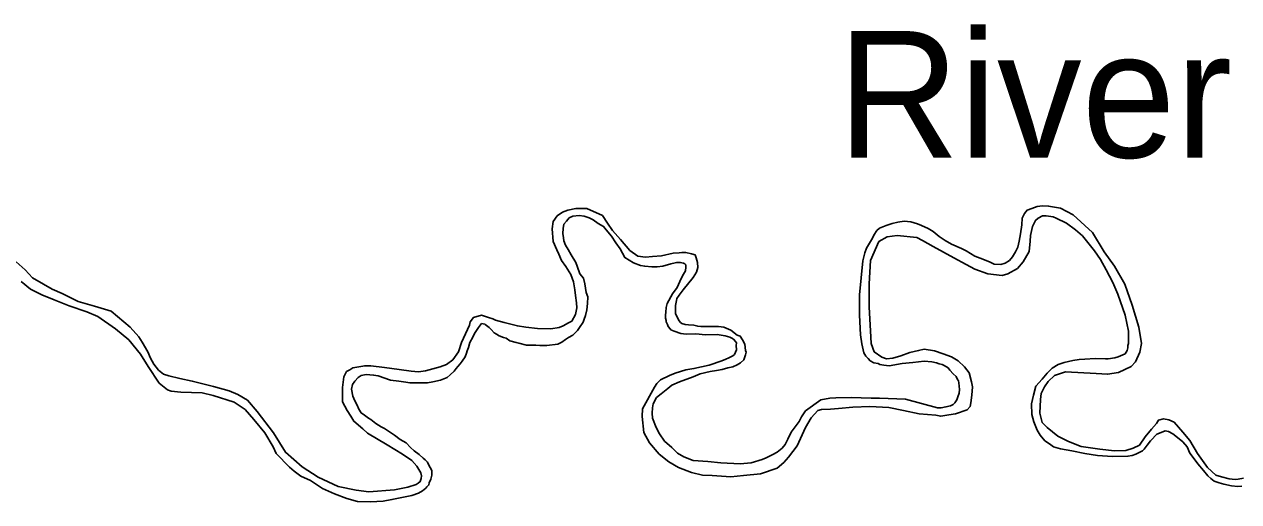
# Model space of a CAD drawing. Extents: x -83719 to 153526, y -11835 to 11446.
# Drawn here: x -3567.5 to -3398.5, y -186.8 to -120.4 of the extents above; entities that cross this region are included whole.
import ezdxf

# ---------------------------------------------------------------- set-up
doc = ezdxf.new("R2010")
doc.units = 0
doc.layers.add('Level 9', color=7, linetype='Continuous')

msp = doc.modelspace()

# ---------------------------------------------------------------- linework, layer by layer
at = {"layer": 'Level 9'}
for points in [[(-3467.04, -166.02), (-3467.11, -165.79), (-3467.23, -164.89), (-3467.54, -164.29), (-3467.85, -163.8), (-3468.31, -163.64), (-3469.16, -162.95), (-3470.13, -162.53), (-3470.9, -162.44), (-3471.9, -162.43), (-3472.74, -162.44), (-3473.34, -162.45), (-3473.77, -162.39), (-3474.34, -162.27), (-3475.07, -162.22), (-3475.54, -162.16), (-3475.98, -162), (-3476.18, -161.87), (-3476.38, -161.64), (-3476.56, -161.3), (-3476.87, -160.64), (-3476.87, -160.44), (-3476.88, -159.84), (-3476.85, -159.51), (-3476.76, -159.04), (-3476.73, -158.83), (-3476.67, -158.53), (-3476.35, -158.06), (-3475.82, -157.35), (-3474.39, -155.62), (-3473.96, -154.88), (-3473.78, -154.24), (-3473.82, -153.54), (-3474, -152.87), (-3474.14, -152.47), (-3474.64, -152.31), (-3475.41, -152.16), (-3475.98, -152.14), (-3476.34, -152.18), (-3477.18, -152.22), (-3478.8, -152.59), (-3480.07, -152.71), (-3481.04, -152.79), (-3482.1, -152.64), (-3483.25, -151.86), (-3484.51, -150.31), (-3485.63, -149.06), (-3486.32, -148.07), (-3487.04, -146.98), (-3489.22, -146.01), (-3490.75, -146.04), (-3491.85, -146.26), (-3492.61, -146.54), (-3493.34, -147.05), (-3493.89, -147.83), (-3494.04, -148.84), (-3493.91, -150.61), (-3493.39, -151.77), (-3493.11, -152.36), (-3492.76, -153.26), (-3492.12, -154.08), (-3491.43, -155.21), (-3491.05, -156.24), (-3490.9, -157.34), (-3490.78, -158.11), (-3490.66, -159.14), (-3490.62, -159.84), (-3490.77, -160.75), (-3491.29, -161.69), (-3491.75, -161.93), (-3492.51, -162.35), (-3493.07, -162.56), (-3494.24, -162.78), (-3496.07, -162.71), (-3497.71, -162.54), (-3498.88, -162.36), (-3500.72, -161.89), (-3501.93, -161.54), (-3502.3, -161.38), (-3502.9, -161.19), (-3503.87, -160.87), (-3505, -161.16), (-3505.43, -161.77), (-3505.55, -162.27), (-3506.64, -164.66), (-3507.09, -165.97), (-3507.84, -167.06), (-3508.73, -167.71), (-3509.62, -168.06), (-3511.65, -168.62), (-3512.64, -168.74), (-3513.68, -168.66), (-3515.32, -168.42), (-3517.35, -168.15), (-3519.29, -167.89), (-3520.13, -167.9), (-3521.76, -168.2), (-3522.19, -168.44), (-3522.68, -168.71), (-3523.04, -169.42), (-3523.21, -170.93)], [(-3487.65, -148.09), (-3488.33, -147.6), (-3488.9, -147.31), (-3489.6, -147.09), (-3490.27, -147), (-3491.14, -147.08), (-3491.66, -147.33), (-3492.06, -147.8), (-3492.42, -148.21), (-3492.51, -148.81), (-3492.53, -149.51), (-3492.45, -150.08), (-3492.41, -150.51), (-3492.17, -151.11), (-3491.79, -151.74), (-3491.41, -152.47), (-3490.73, -153.53), (-3490.58, -154.06), (-3490.17, -155.09), (-3489.66, -155.71), (-3489.51, -156.48), (-3489.29, -157.68), (-3489.08, -158.31), (-3489.13, -159.25), (-3489.21, -160.12), (-3489.4, -160.89), (-3489.56, -161.39), (-3489.72, -161.83), (-3490.21, -162.58), (-3490.5, -163.01), (-3491.16, -163.63), (-3491.78, -163.97), (-3492.18, -164.25), (-3492.67, -164.62), (-3493.27, -164.9), (-3494.77, -165.09), (-3495.13, -165.07), (-3495.77, -165.08), (-3496.33, -165.02), (-3496.93, -165.03), (-3497.6, -165.01), (-3498.67, -164.76), (-3499.04, -164.67), (-3499.95, -164.41), (-3500.42, -164.05), (-3500.82, -163.96), (-3501.42, -163.74), (-3501.8, -163.48), (-3502.1, -163.31), (-3502.51, -162.85), (-3502.81, -162.56), (-3503.35, -162.17), (-3503.42, -162.1), (-3503.65, -162.04), (-3503.85, -162.01), (-3504.31, -162.58), (-3504.83, -163.39), (-3505.06, -163.93), (-3505.51, -164.68), (-3505.67, -165.35), (-3505.86, -165.82), (-3505.95, -166.15), (-3506.14, -166.63), (-3506.57, -167.27), (-3506.86, -167.64), (-3507.15, -168.01), (-3507.38, -168.28), (-3507.68, -168.66), (-3508.23, -169.17), (-3508.66, -169.54), (-3509.56, -169.89), (-3510.65, -170.15), (-3511.38, -170.26), (-3512.85, -170.28), (-3513.85, -170.27), (-3514.42, -170.18), (-3515.36, -170.03), (-3516.53, -169.88), (-3518.24, -169.31), (-3518.9, -169.18), (-3519.91, -169.13), (-3520.6, -169.25), (-3521.03, -169.55), (-3521.49, -170.03), (-3521.82, -170.5), (-3521.97, -171.17), (-3521.79, -172.11), (-3521.48, -172.77), (-3521.17, -173.37), (-3520.96, -173.93), (-3520.62, -174.46), (-3520.14, -174.75), (-3519.6, -175.18), (-3519.27, -175.37), (-3518.56, -175.93), (-3517.85, -176.39), (-3517.38, -176.61), (-3516, -177.56), (-3515.19, -178.14), (-3514.34, -178.63), (-3513.77, -179.26)], [(-3397.82, -183.55), (-3398.55, -183.67), (-3398.99, -183.71), (-3399.82, -183.62), (-3400.89, -183.34), (-3401.66, -183.12), (-3402.82, -182.03), (-3404.22, -180.12), (-3405.28, -178.3), (-3406.27, -177.11), (-3406.85, -176.45), (-3407.49, -175.76), (-3408.2, -175.41), (-3408.93, -175.29), (-3409.66, -175.47), (-3409.92, -175.94), (-3410.61, -176.72), (-3411.49, -177.77), (-3412.31, -178.92), (-3413.17, -179.34), (-3414.19, -179.66), (-3415.76, -179.72), (-3417.8, -179.48), (-3420.4, -179.13), (-3422.18, -178.42), (-3423.66, -177.68), (-3425.15, -176.5), (-3425.83, -175.81), (-3426.15, -174.48), (-3426.05, -172.61), (-3425.96, -171.77), (-3425.51, -170.82), (-3424.99, -170.08), (-3424.11, -169.26), (-3422.58, -168.74), (-3418.31, -168.96), (-3416.74, -169.07), (-3415.21, -168.81), (-3413.46, -167.98), (-3412.87, -167.33), (-3412.26, -166.02), (-3412.01, -164.81), (-3412.38, -162.51), (-3413.3, -159.45), (-3414.35, -156.56), (-3415.76, -154.05), (-3417.19, -152.06), (-3418.84, -149.35), (-3421.52, -146.89), (-3423.3, -145.99), (-3424.94, -145.68), (-3425.8, -145.63), (-3426.54, -145.74), (-3427.3, -146.02), (-3427.93, -146.27), (-3428.29, -146.71), (-3428.64, -147.38), (-3428.66, -148.28), (-3428.84, -149.56), (-3429.02, -150.56), (-3429.21, -151.4), (-3429.56, -152.04), (-3429.99, -152.75), (-3430.38, -153.23), (-3431.01, -153.61), (-3431.6, -153.82), (-3432.5, -153.76), (-3433.07, -153.47), (-3434.08, -153.06), (-3435.19, -152.64), (-3436.44, -151.89), (-3437.07, -151.57), (-3438.45, -150.99), (-3439.36, -150.47), (-3440.17, -149.89), (-3441.02, -149.23), (-3441.72, -148.78), (-3442.63, -148.39), (-3443.2, -148.13)], [(-3435.75, -173.07), (-3435.84, -173.54), (-3436.26, -174.02), (-3437.89, -174.58), (-3438.82, -174.73), (-3439.95, -174.92), (-3440.65, -174.79), (-3442.96, -174.57), (-3445.16, -174.1), (-3447.2, -173.7), (-3449.81, -173.58), (-3452.21, -173.66), (-3454.17, -173.86), (-3455.3, -173.94), (-3456.54, -174), (-3457.07, -174.14), (-3457.98, -175.16), (-3458.76, -176.48), (-3459.95, -179.04), (-3461.16, -180.59), (-3461.81, -181.34), (-3462.73, -182.13), (-3465.05, -182.93), (-3467.42, -183.14), (-3469.15, -183.34), (-3471.75, -183.18), (-3473.12, -183.11), (-3474.66, -182.73), (-3476.44, -182.06), (-3477.82, -181.25), (-3479.14, -180.2), (-3480.47, -178.62), (-3481.26, -177.2), (-3481.49, -174.96), (-3481.45, -173.89), (-3479.8, -170.85), (-3479.47, -170.35), (-3478.95, -169.84), (-3477.72, -169.25), (-3476.9, -168.93), (-3475.44, -168.47), (-3474.31, -168.29), (-3472.18, -167.81), (-3470.42, -167.22), (-3469.86, -166.97), (-3469.46, -166.8), (-3468.87, -166.52), (-3468.67, -166.35), (-3468.51, -166.01), (-3468.38, -165.68), (-3468.42, -165.08), (-3468.4, -164.71), (-3468.53, -164.51), (-3468.81, -164.18), (-3469.01, -164.05), (-3469.31, -163.92), (-3469.98, -163.73), (-3471.08, -163.55), (-3472.68, -163.58), (-3474.05, -163.47), (-3475.39, -163.49), (-3476.12, -163.4), (-3477.06, -163.08), (-3477.5, -162.89), (-3477.63, -162.76), (-3477.87, -162.43), (-3477.98, -162.16), (-3478.15, -161.8), (-3478.19, -161.6), (-3478.26, -161.27), (-3478.26, -160.87), (-3478.21, -160.46), (-3478.15, -159.79), (-3478.03, -159.22), (-3477.28, -157.91), (-3476.66, -157.03), (-3476.08, -155.75), (-3475.76, -155.14), (-3475.5, -154.67), (-3475.41, -154.2), (-3475.41, -154), (-3475.45, -153.87), (-3475.55, -153.73), (-3475.75, -153.6), (-3476.22, -153.51), (-3476.72, -153.55), (-3476.92, -153.59), (-3477.52, -153.73), (-3478.65, -154.05), (-3479.41, -154.13), (-3480.15, -154.11), (-3481.15, -154.06), (-3481.72, -153.94), (-3482.72, -153.56), (-3483.94, -152.84), (-3484.56, -151.65), (-3485.17, -150.79), (-3485.79, -149.86), (-3486.5, -148.97), (-3486.88, -148.51), (-3487.65, -148.09)], [(-3443.2, -148.13), (-3444.11, -147.85), (-3445.04, -147.76), (-3445.91, -147.91), (-3446.7, -148.09), (-3447.53, -148.37), (-3448.49, -148.76), (-3448.85, -149.1), (-3449.28, -149.71), (-3449.47, -150.14), (-3450.31, -151.53), (-3450.5, -152.17), (-3450.78, -153.28), (-3451.24, -158.03), (-3451.26, -160.87), (-3451.14, -163.58), (-3450.96, -164.84), (-3450.67, -166.08), (-3450.36, -166.54), (-3450.05, -166.87), (-3449.78, -167.2), (-3449.28, -167.49), (-3448.68, -167.58), (-3448.41, -167.71), (-3447.87, -167.83), (-3447.14, -167.92), (-3445.34, -167.59), (-3443.84, -167.43), (-3442.25, -167.27), (-3441.18, -167.35), (-3440.54, -167.51), (-3440.17, -167.63), (-3439.77, -167.73), (-3439.47, -167.86), (-3438.93, -168.18), (-3438.69, -168.51), (-3438.21, -169), (-3437.81, -169.4), (-3437.63, -169.8), (-3437.5, -169.99), (-3437.43, -170.29), (-3437.34, -171.19), (-3437.4, -171.7), (-3437.56, -172.2), (-3437.72, -172.64), (-3438.01, -173.04), (-3438.21, -173.28), (-3438.61, -173.46), (-3439.24, -173.63), (-3439.9, -173.75), (-3440.4, -173.75), (-3444.86, -172.56), (-3448.46, -172.39), (-3449.66, -172.38), (-3452.43, -172.32), (-3454.56, -172.36), (-3455.4, -172.41), (-3456.66, -172.63), (-3458.77, -174.17), (-3459.35, -174.98), (-3459.68, -175.66), (-3460.75, -177.14), (-3461.24, -178.09), (-3461.59, -178.83), (-3462.01, -179.34), (-3462.71, -179.92), (-3463.33, -180.26), (-3464.23, -180.68), (-3464.82, -180.92), (-3466.35, -181.38), (-3467.85, -181.54), (-3470.55, -181.42), (-3472.35, -181.22), (-3474.42, -181.06), (-3475.73, -180.58), (-3476.61, -180.06), (-3477.39, -179.27), (-3478.4, -178.38), (-3479.12, -177.36), (-3479.54, -176.5), (-3480.09, -175.2), (-3480.14, -174.47), (-3480.08, -173.77), (-3479.96, -173.2), (-3479.51, -172.32), (-3478.85, -171.81), (-3477.93, -171.05), (-3477.4, -170.61), (-3476.31, -170.12), (-3474.42, -169.42), (-3473.46, -169.01), (-3472.03, -168.71), (-3471.17, -168.57), (-3470.37, -168.42), (-3469.61, -168.17), (-3468.91, -168.03), (-3468.28, -167.78), (-3467.82, -167.51), (-3467.36, -167.06), (-3467.13, -166.39), (-3467.04, -166.02)], [(-3410.13, -177.65), (-3410.49, -178.05), (-3410.78, -178.33), (-3411.24, -178.94), (-3411.63, -179.48), (-3411.86, -179.72), (-3412.32, -179.96), (-3412.78, -180.2), (-3413.31, -180.38), (-3413.91, -180.49), (-3416.05, -180.52), (-3418.12, -180.39), (-3419.89, -180.09), (-3421.69, -179.75), (-3423.27, -179.44), (-3424.24, -179.19), (-3424.81, -178.77), (-3425.45, -178.34), (-3426.13, -177.55), (-3426.54, -176.86), (-3427, -175.7), (-3427.28, -174.67), (-3427.34, -173.2), (-3427.03, -171.99), (-3426.71, -170.75), (-3425.83, -169.76), (-3425.15, -168.91), (-3424.46, -168.23), (-3423.63, -167.72), (-3422.77, -167.44), (-3421.57, -167.15), (-3420.71, -167.03), (-3419.88, -166.98), (-3418.48, -166.89), (-3417.04, -166.94), (-3416.64, -166.93), (-3415.74, -166.81), (-3415.28, -166.67), (-3414.29, -166.25), (-3414.03, -165.78), (-3413.93, -165.38), (-3413.91, -165.08), (-3413.81, -164.81), (-3413.82, -163.97), (-3413.84, -163.07), (-3414.31, -160.87), (-3415.29, -157.95), (-3415.99, -156.29), (-3416.92, -154.53), (-3417.71, -153.11), (-3418.56, -151.89), (-3420.23, -149.81), (-3421.18, -148.99), (-3422.46, -148.04), (-3423.87, -147.37), (-3424.31, -147.17), (-3425.28, -147.06), (-3425.78, -147.06), (-3426.41, -147.34), (-3426.77, -147.68), (-3427.19, -148.53), (-3427.47, -149.77), (-3427.52, -150.54), (-3427.66, -151.98), (-3428.47, -153.43), (-3429.29, -154.38), (-3430.61, -155.1), (-3431.41, -155.35), (-3433.41, -155.12), (-3435.23, -154.48), (-3436.44, -153.83), (-3438.15, -152.89), (-3441.01, -151.3), (-3442.5, -150.46), (-3443.3, -150.07), (-3446.01, -149.78), (-3447.41, -149.98), (-3448.59, -150.63), (-3449.72, -153.26), (-3449.93, -156.5), (-3449.94, -159.75), (-3449.75, -163.02), (-3449.66, -164.82), (-3449.2, -165.95), (-3448.16, -166.7), (-3447.49, -166.92), (-3446.62, -166.84), (-3445.53, -166.52), (-3444.27, -166.03), (-3443.04, -165.78), (-3442.24, -165.6), (-3440.84, -165.84), (-3439.6, -166.22), (-3438.45, -166.63), (-3437.51, -167.22), (-3436.66, -168.04), (-3435.98, -168.87), (-3435.66, -170.13), (-3435.52, -170.83), (-3435.63, -171.97), (-3435.75, -173.07)], [(-3523.21, -170.93), (-3523.21, -172.93), (-3522.59, -174.13), (-3522.04, -174.89), (-3521.63, -175.61), (-3520.41, -176.66), (-3519.74, -177.25), (-3517.01, -178.88), (-3514.85, -180.21), (-3513.57, -181.09), (-3512.89, -181.85), (-3512.31, -182.77), (-3512.23, -183.21), (-3512.26, -183.58), (-3512.42, -184.01), (-3512.68, -184.22), (-3512.95, -184.39), (-3514.11, -184.78), (-3515.97, -185.14), (-3519.56, -185.41), (-3521.3, -185.2), (-3523.84, -184.68), (-3526.6, -183.39), (-3528.83, -181.95), (-3531.13, -179.92), (-3532.81, -177.24), (-3535.09, -174.27), (-3536.42, -172.69), (-3537.8, -171.88), (-3538.97, -171.4), (-3541.18, -170.8), (-3544.13, -170.02), (-3545.87, -169.65), (-3547.41, -169.3), (-3548.12, -169.08), (-3548.83, -168.49), (-3549.47, -167.67), (-3549.95, -166.84), (-3550.3, -165.98), (-3551.09, -164.59), (-3551.57, -163.86), (-3552.76, -162.54), (-3555.4, -160.32), (-3557.71, -159.62), (-3559.99, -158.96), (-3562.24, -157.86), (-3563.62, -157.22), (-3564.83, -156.53), (-3566.38, -155.66), (-3567.37, -154.57), (-3568.65, -153.42)], [(-3513.77, -179.26), (-3513.23, -179.72), (-3512.55, -180.24), (-3512.01, -180.73), (-3511.7, -180.96), (-3511.4, -181.32), (-3511.19, -181.72), (-3511.02, -182.05), (-3510.78, -182.48), (-3510.8, -183.12), (-3510.92, -183.65), (-3511.15, -184.16), (-3511.18, -184.46), (-3511.47, -184.73), (-3511.6, -184.9), (-3512.06, -185.28), (-3512.63, -185.62), (-3513.59, -185.94), (-3516.34, -186.52), (-3517.54, -186.71), (-3519.34, -186.81), (-3521.14, -186.77), (-3522.62, -186.36), (-3524.33, -185.72), (-3526.01, -184.98), (-3527.66, -183.84), (-3529, -183.26), (-3529.95, -182.54), (-3530.59, -181.98), (-3532.46, -180.08), (-3532.87, -179.18), (-3534.04, -177.23), (-3535.54, -175.35), (-3536.76, -174), (-3538.31, -172.96), (-3541.23, -172.01), (-3542.77, -171.66), (-3545.74, -171.58), (-3547.04, -171.44), (-3547.58, -171.25), (-3548.73, -170.3), (-3550.27, -167.98), (-3551.33, -166.3), (-3552.97, -164.29), (-3554.83, -162.75), (-3557.29, -161.05), (-3558.8, -160.41), (-3561.28, -159.55), (-3563.33, -158.71), (-3565.04, -158.04), (-3566.66, -157.23), (-3567.94, -156.19)], [(-3398.07, -184.63), (-3398.6, -184.67), (-3399.47, -184.62), (-3400.54, -184.37), (-3401.21, -184.18), (-3401.88, -183.96), (-3402.36, -183.6), (-3402.76, -183.2), (-3403.38, -182.48), (-3404.16, -181.52), (-3404.67, -180.83), (-3405.28, -180.07), (-3405.67, -179.17), (-3406.28, -178.48), (-3407.02, -177.89), (-3407.66, -177.37), (-3408.24, -177.05), (-3408.7, -176.95), (-3409.3, -177.16), (-3409.86, -177.41), (-3410.13, -177.65)]]:
    msp.add_lwpolyline(points, dxfattribs=at)

# ---------------------------------------------------------------- texts
msp.add_text('River', height=17.6, dxfattribs=at).set_placement((-3454.34, -138.93))

doc.saveas('drawing.dxf')
